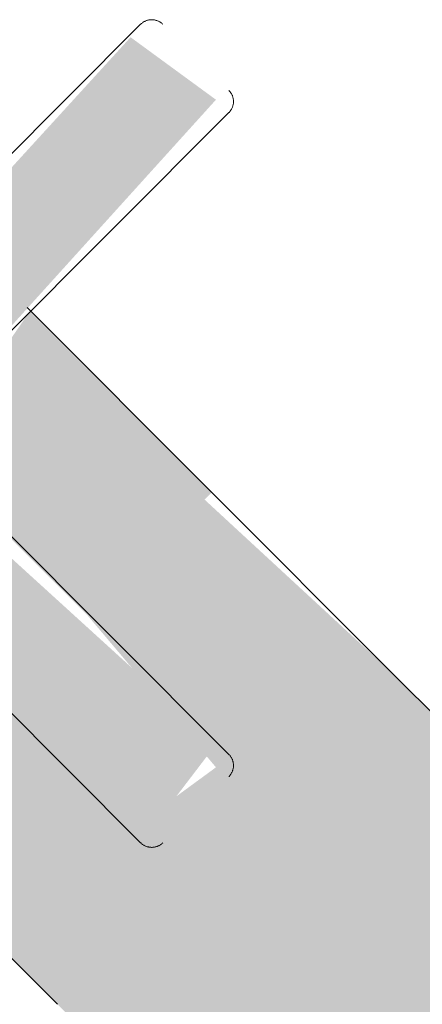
# Model space of a CAD drawing. Header units: millimetres. Extents: x 5980700 to 6194397, y -12939 to 2351883.
# Tile 358 of 587: x 6092199 to 6092225, y -1991 to -1929. Entities that reach past the tile are written whole.
import ezdxf

# ---------------------------------------------------------------- set-up
doc = ezdxf.new("R2010")
doc.units = ezdxf.units.MM
doc.layers.add('P-SANR-FIXT', color=6, linetype='Continuous', lineweight=9)

# ---------------------------------------------------------------- blocks, each defined once
blk = doc.blocks.new('Blks_Banh_Lavatório de Canto com Barras - Único-3074266-PLANTA DE CAIMENTO DE PISOS - 1 PAV_')
at = {"layer": 'P-SANR-FIXT', "lineweight": 5}
h = blk.add_hatch(color=71, dxfattribs=at)
h.paths.add_polyline_path([(-14.99999999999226, -82.76560727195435), (-3.860931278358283, -82.76560727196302), (-4.963384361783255, -72.9649364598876), (-9.149701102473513, -68.47645348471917), (-10.73801269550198, -66.44065433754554), (-14.99999999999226, -67.37196191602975), (-14.99999999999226, -80.33810557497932)])
h.paths.add_polyline_path([(3.86093127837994, -82.76560727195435), (15.00000000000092, -82.76560727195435), (14.9477114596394, -66.41627788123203), (9.683613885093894, -67.39541003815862), (3.871337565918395, -75.57386728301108), (3.864934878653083, -79.99873656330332)])
h.paths.add_polyline_path([(-15.00000000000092, -58.52295236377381), (-10.21775608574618, -57.8681116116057), (-3.673456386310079, -48.30891941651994), (-4.63134853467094, -39.64471005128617), (-11.7531393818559, -44.58872105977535), (-12.99038105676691, -46.20112580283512), (-14.99999999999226, -57.092851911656), (-14.99999999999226, -58.46382192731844)])
h.paths.add_polyline_path([(-0.002880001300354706, -69.01285385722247), (-0.426181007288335, -68.15710389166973), (-0.1437259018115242, -68.86123327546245)])
h.paths.add_polyline_path([(-1.244725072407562, -56.93146320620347), (0.9519029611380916, -56.75989319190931), (-1.020247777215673, -56.69154837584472)])
h.paths.add_polyline_path([(5.278571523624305, -63.3396729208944), (5.288699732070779, -62.47690753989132), (5.278571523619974, -63.3047133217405)])
h.paths.add_polyline_path([(10.44118692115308, -58.49640110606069), (15.00000000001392, -58.46382192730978), (14.48888739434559, -49.81884012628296), (8.995822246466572, -42.16454012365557), (4.057713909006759, -40.38188593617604), (5.115573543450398, -51.77573001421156), (9.149701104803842, -56.1395269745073), (10.29124685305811, -58.26304142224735)])
for points in [[(9.459288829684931, -66.44805884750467), (32.86936046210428, -65.28284328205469), (31.83366997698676, -58.62099435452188), (9.95651841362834, -59.60200040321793), (10.09627328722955, -64.47214804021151), (9.561995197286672, -66.20498409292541)], [(-3.842737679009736, -95.33912452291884), (3.844229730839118, -94.30797401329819), (2.799214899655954, -72.24165590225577), (-1.779648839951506, -72.47746009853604), (-3.875174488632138, -72.92218669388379), (-3.843313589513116, -94.94111528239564)], [(-14.99999999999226, -98.86367144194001), (15.00000000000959, -98.86367144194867), (14.35245711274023, -82.76560727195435), (3.86093127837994, -82.76560727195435), (2.813079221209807, -95.33912452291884), (-3.844229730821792, -94.30797401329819), (-3.860931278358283, -82.76560727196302), (-15.00000000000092, -83.78442887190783), (-14.99999999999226, -94.05772046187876)], [(-12.99038105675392, -187.2606423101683), (-7.499999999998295, -192.6310453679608), (0.4442109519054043, -194.4803243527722), (9.105508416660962, -191.4260164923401), (11.72179117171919, -188.4100018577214), (14.48888739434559, -183.7219837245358), (15.00000000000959, -173.5340546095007), (15.00000000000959, -98.86367144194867), (-14.99999999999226, -98.86367144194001), (-14.48888739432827, -183.7219837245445), (-13.07850575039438, -187.0525396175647)]]:
    blk.add_hatch(color=71, dxfattribs=at).paths.add_polyline_path(points)
at = {"layer": 'P-SANR-FIXT', "color": 133, "lineweight": 5}
for p, q in [((32.86936046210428, -58.49146927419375), (9.594398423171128, -58.49146927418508)), ((9.459288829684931, -66.44805884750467), (32.86936046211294, -66.44805884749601)), ((15.0000000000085, -66.13734183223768), (15.00000000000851, -82.76560727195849)), ((-3.978294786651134, -71.83644676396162), (-3.978294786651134, -95.3391245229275)), ((3.978294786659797, -95.3391245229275), (3.978294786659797, -71.83644676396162)), ((-14.99999999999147, -98.86367144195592), (-14.99999999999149, -82.76560727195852)), ((15.00000000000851, -82.76560727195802), (15.00000000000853, -98.8636714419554)), ((15.00000000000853, -98.86367144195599), (15.00000000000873, -179.9245353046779))]:
    blk.add_line(p, q, dxfattribs=at)
at = {"layer": 'P-SANR-FIXT', "color": 133, "lineweight": 5, "flags": 128}
for points in [[(32.86936046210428, -58.49146927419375), (32.90934979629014, -58.49226916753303), (32.94927515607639, -58.49466756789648), (32.98907266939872, -58.49866063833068), (33.02867866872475, -58.50424199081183), (33.06802979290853, -58.5114026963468), (33.10706308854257, -58.52013129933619), (33.14571611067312, -58.53041383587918), (33.18392702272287, -58.54223385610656), (33.22163469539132, -58.55557245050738), (33.25877880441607, -58.57040828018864), (33.29529992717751, -58.58671761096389), (33.33113963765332, -58.60447435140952), (33.36624059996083, -58.62365009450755), (33.40054666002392, -58.64421416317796), (33.43400293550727, -58.66613365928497), (33.46655590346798, -58.68937351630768), (33.49815348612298, -58.71389655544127), (33.52874513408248, -58.73966354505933), (33.55828190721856, -58.76663326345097), (33.58671655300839, -58.79476256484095), (33.6140035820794, -58.82400644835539), (33.64009934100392, -58.85431812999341), (33.66496208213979, -58.88564911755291), (33.68855203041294, -58.91794928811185), (33.71083144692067, -58.95116696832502), (33.7317646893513, -58.98524901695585), (33.75131826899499, -59.02014091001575), (33.7694609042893, -59.05578682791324), (33.786163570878, -59.09212974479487), (33.8013995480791, -59.12911151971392), (33.81514446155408, -59.16667298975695), (33.82737632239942, -59.20475406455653), (33.83807556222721, -59.24329382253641), (33.84722506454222, -59.28223060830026), (33.85481019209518, -59.32150213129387), (33.86081881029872, -59.36104556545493), (33.86524130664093, -59.40079764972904), (33.86807060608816, -59.44069478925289), (33.8693021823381, -59.48067315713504), (33.86936046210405, -59.49146927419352)], [(33.86936046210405, -65.44805884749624), (33.86856056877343, -65.48804818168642), (33.86616216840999, -65.52797354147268), (33.86216909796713, -65.56777105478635), (33.85658774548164, -65.60737705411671), (33.84942703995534, -65.64672817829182), (33.84069843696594, -65.68576147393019), (33.83041590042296, -65.7244144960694), (33.81859588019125, -65.76262540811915), (33.80525728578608, -65.80033308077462), (33.79042145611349, -65.83747718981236), (33.77411212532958, -65.87399831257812), (33.75635538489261, -65.90983802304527), (33.73717964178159, -65.94493898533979), (33.71661557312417, -65.9792450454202), (33.69469607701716, -66.01270132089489), (33.67145621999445, -66.04525428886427), (33.64693318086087, -66.07685187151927), (33.6211661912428, -66.1074435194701), (33.59419647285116, -66.13698029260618), (33.56606717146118, -66.16541493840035), (33.53682328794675, -66.19270196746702), (33.50651160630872, -66.21879772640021), (33.47518061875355, -66.24366046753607), (33.44288044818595, -66.26725041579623), (33.40966276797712, -66.28952983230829), (33.37558071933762, -66.31046307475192), (33.34068882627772, -66.3300166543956), (33.30504290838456, -66.34815928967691), (33.26869999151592, -66.36486195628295), (33.23171821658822, -66.38009793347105), (33.19415674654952, -66.39384284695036), (33.15607567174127, -66.40607470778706), (33.11753591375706, -66.41677394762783), (33.07859912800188, -66.42592344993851), (33.03932760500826, -66.43350857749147), (32.99978417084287, -66.43951719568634), (32.96003208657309, -66.44393969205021), (32.92013494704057, -66.44676899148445), (32.88015657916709, -66.44800056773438), (32.86936046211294, -66.44805884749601)], [(-2.978294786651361, -96.33912452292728), (-3.018284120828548, -96.33832462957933), (-3.058209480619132, -96.33592622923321), (-3.098006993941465, -96.33193315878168), (-3.137612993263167, -96.32635180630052), (-3.176964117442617, -96.31919110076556), (-3.21599741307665, -96.31046249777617), (-3.254650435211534, -96.30017996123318), (-3.292861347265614, -96.28835994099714), (-3.330569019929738, -96.27502134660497), (-3.367713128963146, -96.26018551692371), (-3.404234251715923, -96.24387618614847), (-3.44007396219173, -96.22611944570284), (-3.475174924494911, -96.2069437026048), (-3.509480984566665, -96.1863796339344), (-3.542937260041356, -96.16446013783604), (-3.575490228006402, -96.14122028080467), (-3.607087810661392, -96.11669724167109), (-3.637679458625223, -96.09093025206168), (-3.66721623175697, -96.06396053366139), (-3.695650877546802, -96.0358312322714), (-3.722937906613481, -96.00658734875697), (-3.749033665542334, -95.97627566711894), (-3.773896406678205, -95.94494467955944), (-3.797486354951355, -95.91264450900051), (-3.819765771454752, -95.87942682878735), (-3.840699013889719, -95.84534478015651), (-3.860252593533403, -95.81045288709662), (-3.878395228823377, -95.7748069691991), (-3.895097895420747, -95.73846405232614), (-3.910333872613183, -95.70148227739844), (-3.924078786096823, -95.66392080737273), (-3.936310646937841, -95.62583973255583), (-3.947009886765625, -95.58729997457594), (-3.956159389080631, -95.5483631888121), (-3.963744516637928, -95.50909166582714), (-3.96975313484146, -95.4695482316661), (-3.974175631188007, -95.42979614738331), (-3.977004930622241, -95.38989900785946), (-3.97823650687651, -95.34992063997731), (-3.978294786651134, -95.3391245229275)], [(3.978294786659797, -95.3391245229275), (3.977494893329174, -95.37911385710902), (3.975096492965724, -95.41903921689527), (3.971103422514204, -95.45883673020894), (3.965522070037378, -95.4984427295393), (3.958361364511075, -95.53779385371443), (3.949632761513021, -95.57682714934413), (3.939350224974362, -95.61548017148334), (3.927530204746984, -95.65369108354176), (3.914191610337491, -95.69139875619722), (3.899355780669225, -95.72854286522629), (3.883046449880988, -95.76506398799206), (3.865289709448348, -95.80090369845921), (3.846113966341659, -95.83600466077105), (3.825549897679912, -95.87031072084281), (3.8036304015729, -95.9037669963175), (3.780390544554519, -95.93631996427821), (3.755867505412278, -95.96791754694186), (3.730100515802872, -95.99850919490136), (3.703130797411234, -96.02804596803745), (3.67500149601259, -96.05648061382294), (3.645757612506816, -96.08376764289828), (3.615445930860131, -96.1098634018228), (3.584114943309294, -96.13472614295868), (3.55181477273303, -96.15831609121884), (3.518597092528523, -96.1805955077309), (3.484515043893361, -96.20152875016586), (3.449623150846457, -96.22108232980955), (3.413977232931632, -96.23922496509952), (3.377634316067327, -96.25592763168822), (3.340652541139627, -96.27116360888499), (3.303091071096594, -96.28490852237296), (3.265009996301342, -96.29714038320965), (3.226470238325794, -96.30783962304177), (3.187533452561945, -96.31698912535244), (3.148261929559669, -96.3245742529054), (3.108718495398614, -96.3305828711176), (3.068966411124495, -96.33500536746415), (3.029069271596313, -96.33783466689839), (2.989090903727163, -96.33906624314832), (2.978294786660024, -96.33912452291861)]]:
    blk.add_lwpolyline(points, dxfattribs=at)
blk = doc.blocks.new('BE-PMSa-MOD-ARQ-CONEXAODOFUTURO-EX-000-R_rvt-2-PLANTA DE CAIMENTO DE PISOS - 1 PAV_')
at = {"layer": 'P-SANR-FIXT', "color": 250, "lineweight": 5, "rotation": 45.00000000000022}
blk.add_blockref('Blks_Banh_Lavatório de Canto com Barras - Único-3074266-PLANTA DE CAIMENTO DE PISOS - 1 PAV_', (-122.6386972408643, -1910.841005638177), dxfattribs=at)

msp = doc.modelspace()

# ---------------------------------------------------------------- block references
at = {"color": 50, "lineweight": 5}
msp.add_blockref('BE-PMSa-MOD-ARQ-CONEXAODOFUTURO-EX-000-R_rvt-2-PLANTA DE CAIMENTO DE PISOS - 1 PAV_', (6092264.959189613, 0), dxfattribs=at)

doc.saveas('drawing.dxf')
